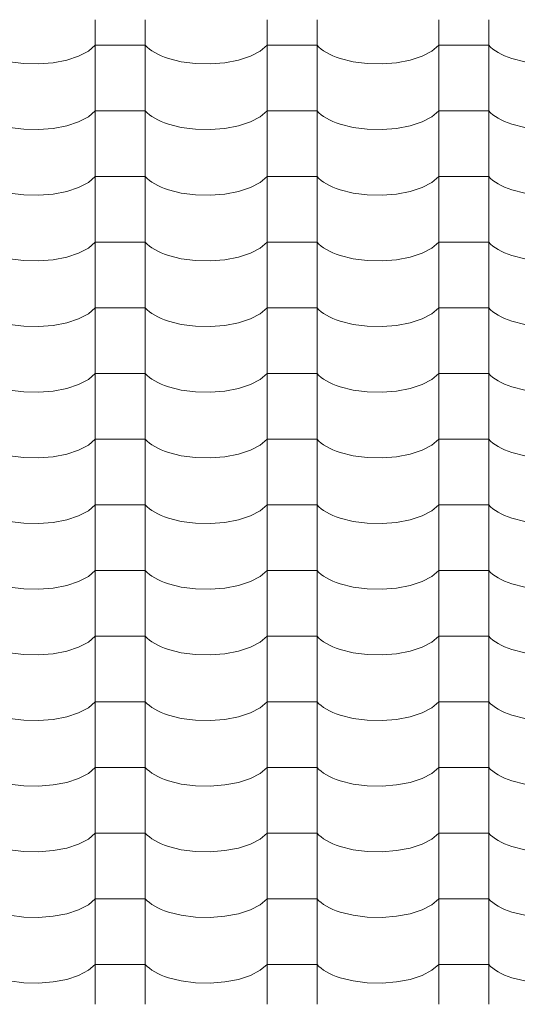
# Model space of a CAD drawing. Header units: millimetres. Extents: x -36478 to 31050, y -14815 to 11827.
# Tile 313 of 656: x -14329 to -13850, y 8977 to 9923. Entities that reach past the tile are written whole.
import ezdxf

# ---------------------------------------------------------------- set-up
doc = ezdxf.new("R2010")
doc.units = ezdxf.units.MM
doc.header["$MEASUREMENT"] = 0
doc.layers.add('Nové_Výplně - Povrchové', color=7, linetype='Continuous')

# ---------------------------------------------------------------- blocks, each defined once
blk = doc.blocks.new('*X13')
at = {"layer": 'Nové_Výplně - Povrchové', "color": 21, "linetype": 'Continuous', "lineweight": 20, "true_color": 0xffaaaa}
for p, q in [((-14256.72, 9923.34), (-14256.72, 9860.46)), ((-14208.69, 9923.34), (-14208.69, 9860.46)), ((-14091.72, 9923.34), (-14091.72, 9860.46)), ((-14043.69, 9923.34), (-14043.69, 9860.46)), ((-13926.72, 9923.34), (-13926.72, 9860.46)), ((-13878.69, 9923.34), (-13878.69, 9860.46)), ((-14263.39, 9893.12), (-14256.72, 9898.8)), ((-14232.71, 9898.8), (-14256.72, 9898.8)), ((-14208.69, 9898.8), (-14232.71, 9898.8)), ((-14208.69, 9898.8), (-14206.86, 9896.91)), ((-14098.39, 9893.12), (-14091.72, 9898.8)), ((-14067.71, 9898.8), (-14091.72, 9898.8)), ((-14043.69, 9898.8), (-14067.71, 9898.8)), ((-14043.69, 9898.8), (-14041.86, 9896.91)), ((-13933.39, 9893.12), (-13926.72, 9898.8)), ((-13902.71, 9898.8), (-13926.72, 9898.8)), ((-13878.69, 9898.8), (-13902.71, 9898.8)), ((-13878.69, 9898.8), (-13876.86, 9896.91)), ((-14272.7, 9888.25), (-14263.39, 9893.12)), ((-14206.86, 9896.91), (-14204.74, 9895.08)), ((-14204.74, 9895.08), (-14202.34, 9893.33)), ((-14202.34, 9893.33), (-14199.65, 9891.65)), ((-14199.65, 9891.65), (-14196.71, 9890.07)), ((-14196.71, 9890.07), (-14193.53, 9888.6)), ((-14107.7, 9888.25), (-14098.39, 9893.12)), ((-14041.86, 9896.91), (-14039.74, 9895.08)), ((-14039.74, 9895.08), (-14037.34, 9893.33)), ((-14037.34, 9893.33), (-14034.65, 9891.65)), ((-14034.65, 9891.65), (-14031.71, 9890.07)), ((-14031.71, 9890.07), (-14028.53, 9888.6)), ((-13942.7, 9888.25), (-13933.39, 9893.12)), ((-13876.86, 9896.91), (-13874.74, 9895.08)), ((-13874.74, 9895.08), (-13872.34, 9893.33)), ((-13872.34, 9893.33), (-13869.65, 9891.65)), ((-13869.65, 9891.65), (-13866.71, 9890.07)), ((-13866.71, 9890.07), (-13863.53, 9888.6)), ((-14339.05, 9882.87), (-14325.39, 9881.12)), ((-14325.39, 9881.12), (-14311.21, 9880.8)), ((-14311.21, 9880.8), (-14297.24, 9881.93)), ((-14297.24, 9881.93), (-14284.18, 9884.46)), ((-14284.18, 9884.46), (-14272.7, 9888.25)), ((-14193.53, 9888.6), (-14190.12, 9887.23)), ((-14190.12, 9887.23), (-14186.5, 9885.97)), ((-14186.5, 9885.97), (-14174.05, 9882.87)), ((-14174.05, 9882.87), (-14160.39, 9881.12)), ((-14160.39, 9881.12), (-14146.21, 9880.8)), ((-14146.21, 9880.8), (-14132.24, 9881.93)), ((-14132.24, 9881.93), (-14119.18, 9884.46)), ((-14119.18, 9884.46), (-14107.7, 9888.25)), ((-14028.53, 9888.6), (-14025.12, 9887.23)), ((-14025.12, 9887.23), (-14021.5, 9885.97)), ((-14021.5, 9885.97), (-14009.05, 9882.87)), ((-14009.05, 9882.87), (-13995.39, 9881.12)), ((-13995.39, 9881.12), (-13981.21, 9880.8)), ((-13981.21, 9880.8), (-13967.24, 9881.93)), ((-13967.24, 9881.93), (-13954.18, 9884.46)), ((-13954.18, 9884.46), (-13942.7, 9888.25)), ((-13863.53, 9888.6), (-13860.12, 9887.23)), ((-13860.12, 9887.23), (-13856.5, 9885.97)), ((-13856.5, 9885.97), (-13844.05, 9882.87)), ((-14256.72, 9860.23), (-14256.72, 9797.35)), ((-14208.69, 9860.23), (-14208.69, 9797.35)), ((-14091.72, 9860.23), (-14091.72, 9797.35)), ((-14043.69, 9860.23), (-14043.69, 9797.35)), ((-13926.72, 9860.23), (-13926.72, 9797.35)), ((-13878.69, 9860.23), (-13878.69, 9797.35)), ((-14263.39, 9830.01), (-14256.72, 9835.7)), ((-14232.71, 9835.7), (-14256.72, 9835.7)), ((-14208.69, 9835.7), (-14232.71, 9835.7)), ((-14208.69, 9835.7), (-14206.86, 9833.81)), ((-14206.86, 9833.81), (-14204.74, 9831.98)), ((-14098.39, 9830.01), (-14091.72, 9835.7)), ((-14067.71, 9835.7), (-14091.72, 9835.7)), ((-14043.69, 9835.7), (-14067.71, 9835.7)), ((-14043.69, 9835.7), (-14041.86, 9833.81)), ((-14041.86, 9833.81), (-14039.74, 9831.98)), ((-13933.39, 9830.01), (-13926.72, 9835.7)), ((-13902.71, 9835.7), (-13926.72, 9835.7)), ((-13878.69, 9835.7), (-13902.71, 9835.7)), ((-13878.69, 9835.7), (-13876.86, 9833.81)), ((-13876.86, 9833.81), (-13874.74, 9831.98)), ((-14284.18, 9821.35), (-14272.7, 9825.14)), ((-14272.7, 9825.14), (-14263.39, 9830.01)), ((-14204.74, 9831.98), (-14202.34, 9830.22)), ((-14202.34, 9830.22), (-14199.65, 9828.55)), ((-14199.65, 9828.55), (-14196.71, 9826.97)), ((-14196.71, 9826.97), (-14193.53, 9825.49)), ((-14193.53, 9825.49), (-14190.12, 9824.12)), ((-14190.12, 9824.12), (-14186.5, 9822.87)), ((-14119.18, 9821.35), (-14107.7, 9825.14)), ((-14107.7, 9825.14), (-14098.39, 9830.01)), ((-14039.74, 9831.98), (-14037.34, 9830.22)), ((-14037.34, 9830.22), (-14034.65, 9828.55)), ((-14034.65, 9828.55), (-14031.71, 9826.97)), ((-14031.71, 9826.97), (-14028.53, 9825.49)), ((-14028.53, 9825.49), (-14025.12, 9824.12)), ((-14025.12, 9824.12), (-14021.5, 9822.87)), ((-13954.18, 9821.35), (-13942.7, 9825.14)), ((-13942.7, 9825.14), (-13933.39, 9830.01)), ((-13874.74, 9831.98), (-13872.34, 9830.22)), ((-13872.34, 9830.22), (-13869.65, 9828.55)), ((-13869.65, 9828.55), (-13866.71, 9826.97)), ((-13866.71, 9826.97), (-13863.53, 9825.49)), ((-13863.53, 9825.49), (-13860.12, 9824.12)), ((-13860.12, 9824.12), (-13856.5, 9822.87)), ((-14339.05, 9819.77), (-14325.39, 9818.01)), ((-14325.39, 9818.01), (-14311.21, 9817.69)), ((-14311.21, 9817.69), (-14297.24, 9818.82)), ((-14297.24, 9818.82), (-14284.18, 9821.35)), ((-14186.5, 9822.87), (-14174.05, 9819.77)), ((-14174.05, 9819.77), (-14160.39, 9818.01)), ((-14160.39, 9818.01), (-14146.21, 9817.69)), ((-14146.21, 9817.69), (-14132.24, 9818.82)), ((-14132.24, 9818.82), (-14119.18, 9821.35)), ((-14021.5, 9822.87), (-14009.05, 9819.77)), ((-14009.05, 9819.77), (-13995.39, 9818.01)), ((-13995.39, 9818.01), (-13981.21, 9817.69)), ((-13981.21, 9817.69), (-13967.24, 9818.82)), ((-13967.24, 9818.82), (-13954.18, 9821.35)), ((-13856.5, 9822.87), (-13844.05, 9819.77)), ((-14256.72, 9797.13), (-14256.72, 9734.25)), ((-14208.69, 9797.13), (-14208.69, 9734.25)), ((-14091.72, 9797.13), (-14091.72, 9734.25)), ((-14043.69, 9797.13), (-14043.69, 9734.25)), ((-13926.72, 9797.13), (-13926.72, 9734.25)), ((-13878.69, 9797.13), (-13878.69, 9734.25)), ((-14272.7, 9762.04), (-14263.39, 9766.91)), ((-14263.39, 9766.91), (-14256.72, 9772.6)), ((-14232.71, 9772.6), (-14256.72, 9772.6)), ((-14208.69, 9772.6), (-14232.71, 9772.6)), ((-14208.69, 9772.6), (-14206.86, 9770.7)), ((-14206.86, 9770.7), (-14204.74, 9768.87)), ((-14204.74, 9768.87), (-14202.34, 9767.12)), ((-14202.34, 9767.12), (-14199.65, 9765.44)), ((-14107.7, 9762.04), (-14098.39, 9766.91)), ((-14098.39, 9766.91), (-14091.72, 9772.6)), ((-14067.71, 9772.6), (-14091.72, 9772.6)), ((-14043.69, 9772.6), (-14067.71, 9772.6)), ((-14043.69, 9772.6), (-14041.86, 9770.7)), ((-14041.86, 9770.7), (-14039.74, 9768.87)), ((-14039.74, 9768.87), (-14037.34, 9767.12)), ((-14037.34, 9767.12), (-14034.65, 9765.44)), ((-13942.7, 9762.04), (-13933.39, 9766.91)), ((-13933.39, 9766.91), (-13926.72, 9772.6)), ((-13902.71, 9772.6), (-13926.72, 9772.6)), ((-13878.69, 9772.6), (-13902.71, 9772.6)), ((-13878.69, 9772.6), (-13876.86, 9770.7)), ((-13876.86, 9770.7), (-13874.74, 9768.87)), ((-13874.74, 9768.87), (-13872.34, 9767.12)), ((-13872.34, 9767.12), (-13869.65, 9765.44)), ((-14297.24, 9755.72), (-14284.18, 9758.25)), ((-14284.18, 9758.25), (-14272.7, 9762.04)), ((-14199.65, 9765.44), (-14196.71, 9763.87)), ((-14196.71, 9763.87), (-14193.53, 9762.39)), ((-14193.53, 9762.39), (-14190.12, 9761.02)), ((-14190.12, 9761.02), (-14186.5, 9759.76)), ((-14186.5, 9759.76), (-14174.05, 9756.66)), ((-14132.24, 9755.72), (-14119.18, 9758.25)), ((-14119.18, 9758.25), (-14107.7, 9762.04)), ((-14034.65, 9765.44), (-14031.71, 9763.87)), ((-14031.71, 9763.87), (-14028.53, 9762.39)), ((-14028.53, 9762.39), (-14025.12, 9761.02)), ((-14025.12, 9761.02), (-14021.5, 9759.76)), ((-14021.5, 9759.76), (-14009.05, 9756.66)), ((-13967.24, 9755.72), (-13954.18, 9758.25)), ((-13954.18, 9758.25), (-13942.7, 9762.04)), ((-13869.65, 9765.44), (-13866.71, 9763.87)), ((-13866.71, 9763.87), (-13863.53, 9762.39)), ((-13863.53, 9762.39), (-13860.12, 9761.02)), ((-13860.12, 9761.02), (-13856.5, 9759.76)), ((-13856.5, 9759.76), (-13844.05, 9756.66)), ((-14339.05, 9756.66), (-14325.39, 9754.91)), ((-14325.39, 9754.91), (-14311.21, 9754.59)), ((-14311.21, 9754.59), (-14297.24, 9755.72)), ((-14174.05, 9756.66), (-14160.39, 9754.91)), ((-14160.39, 9754.91), (-14146.21, 9754.59)), ((-14146.21, 9754.59), (-14132.24, 9755.72)), ((-14009.05, 9756.66), (-13995.39, 9754.91)), ((-13995.39, 9754.91), (-13981.21, 9754.59)), ((-13981.21, 9754.59), (-13967.24, 9755.72)), ((-14256.72, 9734.02), (-14256.72, 9671.14)), ((-14208.69, 9734.02), (-14208.69, 9671.14)), ((-14091.72, 9734.02), (-14091.72, 9671.14)), ((-14043.69, 9734.02), (-14043.69, 9671.14)), ((-13926.72, 9734.02), (-13926.72, 9671.14)), ((-13878.69, 9734.02), (-13878.69, 9671.14)), ((-14263.39, 9703.8), (-14256.72, 9709.49)), ((-14232.71, 9709.49), (-14256.72, 9709.49)), ((-14208.69, 9709.49), (-14232.71, 9709.49)), ((-14208.69, 9709.49), (-14206.86, 9707.6)), ((-14098.39, 9703.8), (-14091.72, 9709.49)), ((-14067.71, 9709.49), (-14091.72, 9709.49)), ((-14043.69, 9709.49), (-14067.71, 9709.49)), ((-14043.69, 9709.49), (-14041.86, 9707.6)), ((-13933.39, 9703.8), (-13926.72, 9709.49)), ((-13902.71, 9709.49), (-13926.72, 9709.49)), ((-13878.69, 9709.49), (-13902.71, 9709.49)), ((-13878.69, 9709.49), (-13876.86, 9707.6)), ((-14272.7, 9698.94), (-14263.39, 9703.8)), ((-14206.86, 9707.6), (-14204.74, 9705.77)), ((-14204.74, 9705.77), (-14202.34, 9704.01)), ((-14202.34, 9704.01), (-14199.65, 9702.34)), ((-14199.65, 9702.34), (-14196.71, 9700.76)), ((-14196.71, 9700.76), (-14193.53, 9699.28)), ((-14107.7, 9698.94), (-14098.39, 9703.8)), ((-14041.86, 9707.6), (-14039.74, 9705.77)), ((-14039.74, 9705.77), (-14037.34, 9704.01)), ((-14037.34, 9704.01), (-14034.65, 9702.34)), ((-14034.65, 9702.34), (-14031.71, 9700.76)), ((-14031.71, 9700.76), (-14028.53, 9699.28)), ((-13942.7, 9698.94), (-13933.39, 9703.8)), ((-13876.86, 9707.6), (-13874.74, 9705.77)), ((-13874.74, 9705.77), (-13872.34, 9704.01)), ((-13872.34, 9704.01), (-13869.65, 9702.34)), ((-13869.65, 9702.34), (-13866.71, 9700.76)), ((-13866.71, 9700.76), (-13863.53, 9699.28)), ((-14339.05, 9693.56), (-14325.39, 9691.8)), ((-14325.39, 9691.8), (-14311.21, 9691.48)), ((-14311.21, 9691.48), (-14297.24, 9692.61)), ((-14297.24, 9692.61), (-14284.18, 9695.14)), ((-14284.18, 9695.14), (-14272.7, 9698.94)), ((-14193.53, 9699.28), (-14190.12, 9697.91)), ((-14190.12, 9697.91), (-14186.5, 9696.66)), ((-14186.5, 9696.66), (-14174.05, 9693.56)), ((-14174.05, 9693.56), (-14160.39, 9691.8)), ((-14160.39, 9691.8), (-14146.21, 9691.48)), ((-14146.21, 9691.48), (-14132.24, 9692.61)), ((-14132.24, 9692.61), (-14119.18, 9695.14)), ((-14119.18, 9695.14), (-14107.7, 9698.94)), ((-14028.53, 9699.28), (-14025.12, 9697.91)), ((-14025.12, 9697.91), (-14021.5, 9696.66)), ((-14021.5, 9696.66), (-14009.05, 9693.56)), ((-14009.05, 9693.56), (-13995.39, 9691.8)), ((-13995.39, 9691.8), (-13981.21, 9691.48)), ((-13981.21, 9691.48), (-13967.24, 9692.61)), ((-13967.24, 9692.61), (-13954.18, 9695.14)), ((-13954.18, 9695.14), (-13942.7, 9698.94)), ((-13863.53, 9699.28), (-13860.12, 9697.91)), ((-13860.12, 9697.91), (-13856.5, 9696.66)), ((-13856.5, 9696.66), (-13844.05, 9693.56)), ((-14256.72, 9670.92), (-14256.72, 9608.04)), ((-14208.69, 9670.92), (-14208.69, 9608.04)), ((-14091.72, 9670.92), (-14091.72, 9608.04)), ((-14043.69, 9670.92), (-14043.69, 9608.04)), ((-13926.72, 9670.92), (-13926.72, 9608.04)), ((-13878.69, 9670.92), (-13878.69, 9608.04)), ((-14263.39, 9640.7), (-14256.72, 9646.39)), ((-14232.71, 9646.39), (-14256.72, 9646.39)), ((-14208.69, 9646.39), (-14232.71, 9646.39)), ((-14208.69, 9646.39), (-14206.86, 9644.49)), ((-14206.86, 9644.49), (-14204.74, 9642.66)), ((-14098.39, 9640.7), (-14091.72, 9646.39)), ((-14067.71, 9646.39), (-14091.72, 9646.39)), ((-14043.69, 9646.39), (-14067.71, 9646.39)), ((-14043.69, 9646.39), (-14041.86, 9644.49)), ((-14041.86, 9644.49), (-14039.74, 9642.66)), ((-13933.39, 9640.7), (-13926.72, 9646.39)), ((-13902.71, 9646.39), (-13926.72, 9646.39)), ((-13878.69, 9646.39), (-13902.71, 9646.39)), ((-13878.69, 9646.39), (-13876.86, 9644.49)), ((-13876.86, 9644.49), (-13874.74, 9642.66)), ((-14284.18, 9632.04), (-14272.7, 9635.83)), ((-14272.7, 9635.83), (-14263.39, 9640.7)), ((-14204.74, 9642.66), (-14202.34, 9640.91)), ((-14202.34, 9640.91), (-14199.65, 9639.24)), ((-14199.65, 9639.24), (-14196.71, 9637.66)), ((-14196.71, 9637.66), (-14193.53, 9636.18)), ((-14193.53, 9636.18), (-14190.12, 9634.81)), ((-14190.12, 9634.81), (-14186.5, 9633.55)), ((-14119.18, 9632.04), (-14107.7, 9635.83)), ((-14107.7, 9635.83), (-14098.39, 9640.7)), ((-14039.74, 9642.66), (-14037.34, 9640.91)), ((-14037.34, 9640.91), (-14034.65, 9639.24)), ((-14034.65, 9639.24), (-14031.71, 9637.66)), ((-14031.71, 9637.66), (-14028.53, 9636.18)), ((-14028.53, 9636.18), (-14025.12, 9634.81)), ((-14025.12, 9634.81), (-14021.5, 9633.55)), ((-13954.18, 9632.04), (-13942.7, 9635.83)), ((-13942.7, 9635.83), (-13933.39, 9640.7)), ((-13874.74, 9642.66), (-13872.34, 9640.91)), ((-13872.34, 9640.91), (-13869.65, 9639.24)), ((-13869.65, 9639.24), (-13866.71, 9637.66)), ((-13866.71, 9637.66), (-13863.53, 9636.18)), ((-13863.53, 9636.18), (-13860.12, 9634.81)), ((-13860.12, 9634.81), (-13856.5, 9633.55)), ((-14339.05, 9630.45), (-14325.39, 9628.7)), ((-14325.39, 9628.7), (-14311.21, 9628.38)), ((-14311.21, 9628.38), (-14297.24, 9629.51)), ((-14297.24, 9629.51), (-14284.18, 9632.04)), ((-14186.5, 9633.55), (-14174.05, 9630.45)), ((-14174.05, 9630.45), (-14160.39, 9628.7)), ((-14160.39, 9628.7), (-14146.21, 9628.38)), ((-14146.21, 9628.38), (-14132.24, 9629.51)), ((-14132.24, 9629.51), (-14119.18, 9632.04)), ((-14021.5, 9633.55), (-14009.05, 9630.45)), ((-14009.05, 9630.45), (-13995.39, 9628.7)), ((-13995.39, 9628.7), (-13981.21, 9628.38)), ((-13981.21, 9628.38), (-13967.24, 9629.51)), ((-13967.24, 9629.51), (-13954.18, 9632.04)), ((-13856.5, 9633.55), (-13844.05, 9630.45)), ((-14256.72, 9607.81), (-14256.72, 9544.94)), ((-14208.69, 9607.81), (-14208.69, 9544.94)), ((-14091.72, 9607.81), (-14091.72, 9544.94)), ((-14043.69, 9607.81), (-14043.69, 9544.94)), ((-13926.72, 9607.81), (-13926.72, 9544.94)), ((-13878.69, 9607.81), (-13878.69, 9544.94)), ((-14272.7, 9572.73), (-14263.39, 9577.59)), ((-14263.39, 9577.59), (-14256.72, 9583.28)), ((-14232.71, 9583.28), (-14256.72, 9583.28)), ((-14208.69, 9583.28), (-14232.71, 9583.28)), ((-14208.69, 9583.28), (-14206.86, 9581.39)), ((-14206.86, 9581.39), (-14204.74, 9579.56)), ((-14204.74, 9579.56), (-14202.34, 9577.8)), ((-14202.34, 9577.8), (-14199.65, 9576.13)), ((-14107.7, 9572.73), (-14098.39, 9577.59)), ((-14098.39, 9577.59), (-14091.72, 9583.28)), ((-14067.71, 9583.28), (-14091.72, 9583.28)), ((-14043.69, 9583.28), (-14067.71, 9583.28)), ((-14043.69, 9583.28), (-14041.86, 9581.39)), ((-14041.86, 9581.39), (-14039.74, 9579.56)), ((-14039.74, 9579.56), (-14037.34, 9577.8)), ((-14037.34, 9577.8), (-14034.65, 9576.13)), ((-13942.7, 9572.73), (-13933.39, 9577.59)), ((-13933.39, 9577.59), (-13926.72, 9583.28)), ((-13902.71, 9583.28), (-13926.72, 9583.28)), ((-13878.69, 9583.28), (-13902.71, 9583.28)), ((-13878.69, 9583.28), (-13876.86, 9581.39)), ((-13876.86, 9581.39), (-13874.74, 9579.56)), ((-13874.74, 9579.56), (-13872.34, 9577.8)), ((-13872.34, 9577.8), (-13869.65, 9576.13)), ((-14297.24, 9566.41), (-14284.18, 9568.93)), ((-14284.18, 9568.93), (-14272.7, 9572.73)), ((-14199.65, 9576.13), (-14196.71, 9574.55)), ((-14196.71, 9574.55), (-14193.53, 9573.07)), ((-14193.53, 9573.07), (-14190.12, 9571.7)), ((-14190.12, 9571.7), (-14186.5, 9570.45)), ((-14186.5, 9570.45), (-14174.05, 9567.35)), ((-14132.24, 9566.41), (-14119.18, 9568.93)), ((-14119.18, 9568.93), (-14107.7, 9572.73)), ((-14034.65, 9576.13), (-14031.71, 9574.55)), ((-14031.71, 9574.55), (-14028.53, 9573.07)), ((-14028.53, 9573.07), (-14025.12, 9571.7)), ((-14025.12, 9571.7), (-14021.5, 9570.45)), ((-14021.5, 9570.45), (-14009.05, 9567.35)), ((-13967.24, 9566.41), (-13954.18, 9568.93)), ((-13954.18, 9568.93), (-13942.7, 9572.73)), ((-13869.65, 9576.13), (-13866.71, 9574.55)), ((-13866.71, 9574.55), (-13863.53, 9573.07)), ((-13863.53, 9573.07), (-13860.12, 9571.7)), ((-13860.12, 9571.7), (-13856.5, 9570.45)), ((-13856.5, 9570.45), (-13844.05, 9567.35)), ((-14339.05, 9567.35), (-14325.39, 9565.59)), ((-14325.39, 9565.59), (-14311.21, 9565.27)), ((-14311.21, 9565.27), (-14297.24, 9566.41)), ((-14174.05, 9567.35), (-14160.39, 9565.59)), ((-14160.39, 9565.59), (-14146.21, 9565.27)), ((-14146.21, 9565.27), (-14132.24, 9566.41)), ((-14009.05, 9567.35), (-13995.39, 9565.59)), ((-13995.39, 9565.59), (-13981.21, 9565.27)), ((-13981.21, 9565.27), (-13967.24, 9566.41)), ((-14256.72, 9544.71), (-14256.72, 9481.83)), ((-14208.69, 9544.71), (-14208.69, 9481.83)), ((-14091.72, 9544.71), (-14091.72, 9481.83)), ((-14043.69, 9544.71), (-14043.69, 9481.83)), ((-13926.72, 9544.71), (-13926.72, 9481.83)), ((-13878.69, 9544.71), (-13878.69, 9481.83)), ((-14272.7, 9509.62), (-14263.39, 9514.49)), ((-14263.39, 9514.49), (-14256.72, 9520.18)), ((-14232.71, 9520.18), (-14256.72, 9520.18)), ((-14208.69, 9520.18), (-14232.71, 9520.18)), ((-14208.69, 9520.18), (-14206.86, 9518.28)), ((-14206.86, 9518.28), (-14204.74, 9516.45)), ((-14204.74, 9516.45), (-14202.34, 9514.7)), ((-14202.34, 9514.7), (-14199.65, 9513.03)), ((-14199.65, 9513.03), (-14196.71, 9511.45)), ((-14196.71, 9511.45), (-14193.53, 9509.97)), ((-14107.7, 9509.62), (-14098.39, 9514.49)), ((-14098.39, 9514.49), (-14091.72, 9520.18)), ((-14067.71, 9520.18), (-14091.72, 9520.18)), ((-14043.69, 9520.18), (-14067.71, 9520.18)), ((-14043.69, 9520.18), (-14041.86, 9518.28)), ((-14041.86, 9518.28), (-14039.74, 9516.45)), ((-14039.74, 9516.45), (-14037.34, 9514.7)), ((-14037.34, 9514.7), (-14034.65, 9513.03)), ((-14034.65, 9513.03), (-14031.71, 9511.45)), ((-14031.71, 9511.45), (-14028.53, 9509.97)), ((-13942.7, 9509.62), (-13933.39, 9514.49)), ((-13933.39, 9514.49), (-13926.72, 9520.18)), ((-13902.71, 9520.18), (-13926.72, 9520.18)), ((-13878.69, 9520.18), (-13902.71, 9520.18)), ((-13878.69, 9520.18), (-13876.86, 9518.28)), ((-13876.86, 9518.28), (-13874.74, 9516.45)), ((-13874.74, 9516.45), (-13872.34, 9514.7)), ((-13872.34, 9514.7), (-13869.65, 9513.03)), ((-13869.65, 9513.03), (-13866.71, 9511.45)), ((-13866.71, 9511.45), (-13863.53, 9509.97)), ((-14339.05, 9504.24), (-14325.39, 9502.49)), ((-14325.39, 9502.49), (-14311.21, 9502.17)), ((-14311.21, 9502.17), (-14297.24, 9503.3)), ((-14297.24, 9503.3), (-14284.18, 9505.83)), ((-14284.18, 9505.83), (-14272.7, 9509.62)), ((-14193.53, 9509.97), (-14190.12, 9508.6)), ((-14190.12, 9508.6), (-14186.5, 9507.35)), ((-14186.5, 9507.35), (-14174.05, 9504.24)), ((-14174.05, 9504.24), (-14160.39, 9502.49)), ((-14160.39, 9502.49), (-14146.21, 9502.17)), ((-14146.21, 9502.17), (-14132.24, 9503.3)), ((-14132.24, 9503.3), (-14119.18, 9505.83)), ((-14119.18, 9505.83), (-14107.7, 9509.62)), ((-14028.53, 9509.97), (-14025.12, 9508.6)), ((-14025.12, 9508.6), (-14021.5, 9507.35)), ((-14021.5, 9507.35), (-14009.05, 9504.24)), ((-14009.05, 9504.24), (-13995.39, 9502.49)), ((-13995.39, 9502.49), (-13981.21, 9502.17)), ((-13981.21, 9502.17), (-13967.24, 9503.3)), ((-13967.24, 9503.3), (-13954.18, 9505.83)), ((-13954.18, 9505.83), (-13942.7, 9509.62)), ((-13863.53, 9509.97), (-13860.12, 9508.6)), ((-13860.12, 9508.6), (-13856.5, 9507.35)), ((-13856.5, 9507.35), (-13844.05, 9504.24)), ((-14256.72, 9481.6), (-14256.72, 9418.73)), ((-14208.69, 9481.6), (-14208.69, 9418.73)), ((-14091.72, 9481.6), (-14091.72, 9418.73)), ((-14043.69, 9481.6), (-14043.69, 9418.73)), ((-13926.72, 9481.6), (-13926.72, 9418.73)), ((-13878.69, 9481.6), (-13878.69, 9418.73)), ((-14263.39, 9451.38), (-14256.72, 9457.07)), ((-14232.71, 9457.07), (-14256.72, 9457.07)), ((-14208.69, 9457.07), (-14232.71, 9457.07)), ((-14208.69, 9457.07), (-14206.86, 9455.18)), ((-14206.86, 9455.18), (-14204.74, 9453.35)), ((-14098.39, 9451.38), (-14091.72, 9457.07)), ((-14067.71, 9457.07), (-14091.72, 9457.07)), ((-14043.69, 9457.07), (-14067.71, 9457.07)), ((-14043.69, 9457.07), (-14041.86, 9455.18)), ((-14041.86, 9455.18), (-14039.74, 9453.35)), ((-13933.39, 9451.38), (-13926.72, 9457.07)), ((-13902.71, 9457.07), (-13926.72, 9457.07)), ((-13878.69, 9457.07), (-13902.71, 9457.07)), ((-13878.69, 9457.07), (-13876.86, 9455.18)), ((-13876.86, 9455.18), (-13874.74, 9453.35)), ((-14284.18, 9442.72), (-14272.7, 9446.52)), ((-14272.7, 9446.52), (-14263.39, 9451.38)), ((-14204.74, 9453.35), (-14202.34, 9451.59)), ((-14202.34, 9451.59), (-14199.65, 9449.92)), ((-14199.65, 9449.92), (-14196.71, 9448.34)), ((-14196.71, 9448.34), (-14193.53, 9446.86)), ((-14193.53, 9446.86), (-14190.12, 9445.49)), ((-14190.12, 9445.49), (-14186.5, 9444.24)), ((-14119.18, 9442.72), (-14107.7, 9446.52)), ((-14107.7, 9446.52), (-14098.39, 9451.38)), ((-14039.74, 9453.35), (-14037.34, 9451.59)), ((-14037.34, 9451.59), (-14034.65, 9449.92)), ((-14034.65, 9449.92), (-14031.71, 9448.34)), ((-14031.71, 9448.34), (-14028.53, 9446.86)), ((-14028.53, 9446.86), (-14025.12, 9445.49)), ((-14025.12, 9445.49), (-14021.5, 9444.24)), ((-13954.18, 9442.72), (-13942.7, 9446.52)), ((-13942.7, 9446.52), (-13933.39, 9451.38)), ((-13874.74, 9453.35), (-13872.34, 9451.59)), ((-13872.34, 9451.59), (-13869.65, 9449.92)), ((-13869.65, 9449.92), (-13866.71, 9448.34)), ((-13866.71, 9448.34), (-13863.53, 9446.86)), ((-13863.53, 9446.86), (-13860.12, 9445.49)), ((-13860.12, 9445.49), (-13856.5, 9444.24)), ((-14339.05, 9441.14), (-14325.39, 9439.38)), ((-14325.39, 9439.38), (-14311.21, 9439.06)), ((-14311.21, 9439.06), (-14297.24, 9440.2)), ((-14297.24, 9440.2), (-14284.18, 9442.72)), ((-14186.5, 9444.24), (-14174.05, 9441.14)), ((-14174.05, 9441.14), (-14160.39, 9439.38)), ((-14160.39, 9439.38), (-14146.21, 9439.06)), ((-14146.21, 9439.06), (-14132.24, 9440.2)), ((-14132.24, 9440.2), (-14119.18, 9442.72)), ((-14021.5, 9444.24), (-14009.05, 9441.14)), ((-14009.05, 9441.14), (-13995.39, 9439.38)), ((-13995.39, 9439.38), (-13981.21, 9439.06)), ((-13981.21, 9439.06), (-13967.24, 9440.2)), ((-13967.24, 9440.2), (-13954.18, 9442.72)), ((-13856.5, 9444.24), (-13844.05, 9441.14)), ((-14256.72, 9418.5), (-14256.72, 9355.62)), ((-14208.69, 9418.5), (-14208.69, 9355.62)), ((-14091.72, 9418.5), (-14091.72, 9355.62)), ((-14043.69, 9418.5), (-14043.69, 9355.62)), ((-13926.72, 9418.5), (-13926.72, 9355.62)), ((-13878.69, 9418.5), (-13878.69, 9355.62)), ((-14272.7, 9383.41), (-14263.39, 9388.28)), ((-14263.39, 9388.28), (-14256.72, 9393.97)), ((-14232.71, 9393.97), (-14256.72, 9393.97)), ((-14208.69, 9393.97), (-14232.71, 9393.97)), ((-14208.69, 9393.97), (-14206.86, 9392.07)), ((-14206.86, 9392.07), (-14204.74, 9390.24)), ((-14204.74, 9390.24), (-14202.34, 9388.49)), ((-14202.34, 9388.49), (-14199.65, 9386.82)), ((-14107.7, 9383.41), (-14098.39, 9388.28)), ((-14098.39, 9388.28), (-14091.72, 9393.97)), ((-14067.71, 9393.97), (-14091.72, 9393.97)), ((-14043.69, 9393.97), (-14067.71, 9393.97)), ((-14043.69, 9393.97), (-14041.86, 9392.07)), ((-14041.86, 9392.07), (-14039.74, 9390.24)), ((-14039.74, 9390.24), (-14037.34, 9388.49)), ((-14037.34, 9388.49), (-14034.65, 9386.82)), ((-13942.7, 9383.41), (-13933.39, 9388.28)), ((-13933.39, 9388.28), (-13926.72, 9393.97)), ((-13902.71, 9393.97), (-13926.72, 9393.97)), ((-13878.69, 9393.97), (-13902.71, 9393.97)), ((-13878.69, 9393.97), (-13876.86, 9392.07)), ((-13876.86, 9392.07), (-13874.74, 9390.24)), ((-13874.74, 9390.24), (-13872.34, 9388.49)), ((-13872.34, 9388.49), (-13869.65, 9386.82)), ((-14297.24, 9377.09), (-14284.18, 9379.62)), ((-14284.18, 9379.62), (-14272.7, 9383.41)), ((-14199.65, 9386.82), (-14196.71, 9385.24)), ((-14196.71, 9385.24), (-14193.53, 9383.76)), ((-14193.53, 9383.76), (-14190.12, 9382.39)), ((-14190.12, 9382.39), (-14186.5, 9381.14)), ((-14186.5, 9381.14), (-14174.05, 9378.03)), ((-14132.24, 9377.09), (-14119.18, 9379.62)), ((-14119.18, 9379.62), (-14107.7, 9383.41)), ((-14034.65, 9386.82), (-14031.71, 9385.24)), ((-14031.71, 9385.24), (-14028.53, 9383.76)), ((-14028.53, 9383.76), (-14025.12, 9382.39)), ((-14025.12, 9382.39), (-14021.5, 9381.14)), ((-14021.5, 9381.14), (-14009.05, 9378.03)), ((-13967.24, 9377.09), (-13954.18, 9379.62)), ((-13954.18, 9379.62), (-13942.7, 9383.41)), ((-13869.65, 9386.82), (-13866.71, 9385.24)), ((-13866.71, 9385.24), (-13863.53, 9383.76)), ((-13863.53, 9383.76), (-13860.12, 9382.39)), ((-13860.12, 9382.39), (-13856.5, 9381.14)), ((-13856.5, 9381.14), (-13844.05, 9378.03)), ((-14339.05, 9378.03), (-14325.39, 9376.28)), ((-14325.39, 9376.28), (-14311.21, 9375.96)), ((-14311.21, 9375.96), (-14297.24, 9377.09)), ((-14174.05, 9378.03), (-14160.39, 9376.28)), ((-14160.39, 9376.28), (-14146.21, 9375.96)), ((-14146.21, 9375.96), (-14132.24, 9377.09)), ((-14009.05, 9378.03), (-13995.39, 9376.28)), ((-13995.39, 9376.28), (-13981.21, 9375.96)), ((-13981.21, 9375.96), (-13967.24, 9377.09)), ((-14256.72, 9355.39), (-14256.72, 9292.52)), ((-14208.69, 9355.39), (-14208.69, 9292.52)), ((-14091.72, 9355.39), (-14091.72, 9292.52)), ((-14043.69, 9355.39), (-14043.69, 9292.52)), ((-13926.72, 9355.39), (-13926.72, 9292.52)), ((-13878.69, 9355.39), (-13878.69, 9292.52)), ((-14272.7, 9320.31), (-14263.39, 9325.17)), ((-14263.39, 9325.17), (-14256.72, 9330.86)), ((-14232.71, 9330.86), (-14256.72, 9330.86)), ((-14208.69, 9330.86), (-14232.71, 9330.86)), ((-14208.69, 9330.86), (-14206.86, 9328.97)), ((-14206.86, 9328.97), (-14204.74, 9327.14)), ((-14204.74, 9327.14), (-14202.34, 9325.38)), ((-14202.34, 9325.38), (-14199.65, 9323.71)), ((-14199.65, 9323.71), (-14196.71, 9322.13)), ((-14196.71, 9322.13), (-14193.53, 9320.65)), ((-14107.7, 9320.31), (-14098.39, 9325.17)), ((-14098.39, 9325.17), (-14091.72, 9330.86)), ((-14067.71, 9330.86), (-14091.72, 9330.86)), ((-14043.69, 9330.86), (-14067.71, 9330.86)), ((-14043.69, 9330.86), (-14041.86, 9328.97)), ((-14041.86, 9328.97), (-14039.74, 9327.14)), ((-14039.74, 9327.14), (-14037.34, 9325.38)), ((-14037.34, 9325.38), (-14034.65, 9323.71)), ((-14034.65, 9323.71), (-14031.71, 9322.13)), ((-14031.71, 9322.13), (-14028.53, 9320.65)), ((-13942.7, 9320.31), (-13933.39, 9325.17)), ((-13933.39, 9325.17), (-13926.72, 9330.86)), ((-13902.71, 9330.86), (-13926.72, 9330.86)), ((-13878.69, 9330.86), (-13902.71, 9330.86)), ((-13878.69, 9330.86), (-13876.86, 9328.97)), ((-13876.86, 9328.97), (-13874.74, 9327.14)), ((-13874.74, 9327.14), (-13872.34, 9325.38)), ((-13872.34, 9325.38), (-13869.65, 9323.71)), ((-13869.65, 9323.71), (-13866.71, 9322.13)), ((-13866.71, 9322.13), (-13863.53, 9320.65)), ((-14339.05, 9314.93), (-14325.39, 9313.17)), ((-14325.39, 9313.17), (-14311.21, 9312.85)), ((-14311.21, 9312.85), (-14297.24, 9313.99)), ((-14297.24, 9313.99), (-14284.18, 9316.51)), ((-14284.18, 9316.51), (-14272.7, 9320.31)), ((-14193.53, 9320.65), (-14190.12, 9319.28)), ((-14190.12, 9319.28), (-14186.5, 9318.03)), ((-14186.5, 9318.03), (-14174.05, 9314.93)), ((-14174.05, 9314.93), (-14160.39, 9313.17)), ((-14160.39, 9313.17), (-14146.21, 9312.85)), ((-14146.21, 9312.85), (-14132.24, 9313.99)), ((-14132.24, 9313.99), (-14119.18, 9316.51)), ((-14119.18, 9316.51), (-14107.7, 9320.31)), ((-14028.53, 9320.65), (-14025.12, 9319.28)), ((-14025.12, 9319.28), (-14021.5, 9318.03)), ((-14021.5, 9318.03), (-14009.05, 9314.93)), ((-14009.05, 9314.93), (-13995.39, 9313.17)), ((-13995.39, 9313.17), (-13981.21, 9312.85)), ((-13981.21, 9312.85), (-13967.24, 9313.99)), ((-13967.24, 9313.99), (-13954.18, 9316.51)), ((-13954.18, 9316.51), (-13942.7, 9320.31)), ((-13863.53, 9320.65), (-13860.12, 9319.28)), ((-13860.12, 9319.28), (-13856.5, 9318.03)), ((-13856.5, 9318.03), (-13844.05, 9314.93)), ((-14256.72, 9292.29), (-14256.72, 9229.41)), ((-14208.69, 9292.29), (-14208.69, 9229.41)), ((-14091.72, 9292.29), (-14091.72, 9229.41)), ((-14043.69, 9292.29), (-14043.69, 9229.41)), ((-13926.72, 9292.29), (-13926.72, 9229.41)), ((-13878.69, 9292.29), (-13878.69, 9229.41)), ((-14263.39, 9262.07), (-14256.72, 9267.76)), ((-14232.71, 9267.76), (-14256.72, 9267.76)), ((-14208.69, 9267.76), (-14232.71, 9267.76)), ((-14208.69, 9267.76), (-14206.86, 9265.86)), ((-14206.86, 9265.86), (-14204.74, 9264.03)), ((-14098.39, 9262.07), (-14091.72, 9267.76)), ((-14067.71, 9267.76), (-14091.72, 9267.76)), ((-14043.69, 9267.76), (-14067.71, 9267.76)), ((-14043.69, 9267.76), (-14041.86, 9265.86)), ((-14041.86, 9265.86), (-14039.74, 9264.03)), ((-13933.39, 9262.07), (-13926.72, 9267.76)), ((-13902.71, 9267.76), (-13926.72, 9267.76)), ((-13878.69, 9267.76), (-13902.71, 9267.76)), ((-13878.69, 9267.76), (-13876.86, 9265.86)), ((-13876.86, 9265.86), (-13874.74, 9264.03)), ((-14284.18, 9253.41), (-14272.7, 9257.2)), ((-14272.7, 9257.2), (-14263.39, 9262.07)), ((-14204.74, 9264.03), (-14202.34, 9262.28)), ((-14202.34, 9262.28), (-14199.65, 9260.61)), ((-14199.65, 9260.61), (-14196.71, 9259.03)), ((-14196.71, 9259.03), (-14193.53, 9257.55)), ((-14193.53, 9257.55), (-14190.12, 9256.18)), ((-14190.12, 9256.18), (-14186.5, 9254.93)), ((-14119.18, 9253.41), (-14107.7, 9257.2)), ((-14107.7, 9257.2), (-14098.39, 9262.07)), ((-14039.74, 9264.03), (-14037.34, 9262.28)), ((-14037.34, 9262.28), (-14034.65, 9260.61)), ((-14034.65, 9260.61), (-14031.71, 9259.03)), ((-14031.71, 9259.03), (-14028.53, 9257.55)), ((-14028.53, 9257.55), (-14025.12, 9256.18)), ((-14025.12, 9256.18), (-14021.5, 9254.93)), ((-13954.18, 9253.41), (-13942.7, 9257.2)), ((-13942.7, 9257.2), (-13933.39, 9262.07)), ((-13874.74, 9264.03), (-13872.34, 9262.28)), ((-13872.34, 9262.28), (-13869.65, 9260.61)), ((-13869.65, 9260.61), (-13866.71, 9259.03)), ((-13866.71, 9259.03), (-13863.53, 9257.55)), ((-13863.53, 9257.55), (-13860.12, 9256.18)), ((-13860.12, 9256.18), (-13856.5, 9254.93)), ((-14339.05, 9251.82), (-14325.39, 9250.07)), ((-14325.39, 9250.07), (-14311.21, 9249.75)), ((-14311.21, 9249.75), (-14297.24, 9250.88)), ((-14297.24, 9250.88), (-14284.18, 9253.41)), ((-14186.5, 9254.93), (-14174.05, 9251.82)), ((-14174.05, 9251.82), (-14160.39, 9250.07)), ((-14160.39, 9250.07), (-14146.21, 9249.75)), ((-14146.21, 9249.75), (-14132.24, 9250.88)), ((-14132.24, 9250.88), (-14119.18, 9253.41)), ((-14021.5, 9254.93), (-14009.05, 9251.82)), ((-14009.05, 9251.82), (-13995.39, 9250.07)), ((-13995.39, 9250.07), (-13981.21, 9249.75)), ((-13981.21, 9249.75), (-13967.24, 9250.88)), ((-13967.24, 9250.88), (-13954.18, 9253.41)), ((-13856.5, 9254.93), (-13844.05, 9251.82)), ((-14256.72, 9229.18), (-14256.72, 9166.31)), ((-14208.69, 9229.18), (-14208.69, 9166.31)), ((-14091.72, 9229.18), (-14091.72, 9166.31)), ((-14043.69, 9229.18), (-14043.69, 9166.31)), ((-13926.72, 9229.18), (-13926.72, 9166.31)), ((-13878.69, 9229.18), (-13878.69, 9166.31)), ((-14272.7, 9194.1), (-14263.39, 9198.96)), ((-14263.39, 9198.96), (-14256.72, 9204.65)), ((-14232.71, 9204.65), (-14256.72, 9204.65)), ((-14208.69, 9204.65), (-14232.71, 9204.65)), ((-14208.69, 9204.65), (-14206.86, 9202.76)), ((-14206.86, 9202.76), (-14204.74, 9200.93)), ((-14204.74, 9200.93), (-14202.34, 9199.17)), ((-14202.34, 9199.17), (-14199.65, 9197.5)), ((-14107.7, 9194.1), (-14098.39, 9198.96)), ((-14098.39, 9198.96), (-14091.72, 9204.65)), ((-14067.71, 9204.65), (-14091.72, 9204.65)), ((-14043.69, 9204.65), (-14067.71, 9204.65)), ((-14043.69, 9204.65), (-14041.86, 9202.76)), ((-14041.86, 9202.76), (-14039.74, 9200.93)), ((-14039.74, 9200.93), (-14037.34, 9199.17)), ((-14037.34, 9199.17), (-14034.65, 9197.5)), ((-13942.7, 9194.1), (-13933.39, 9198.96)), ((-13933.39, 9198.96), (-13926.72, 9204.65)), ((-13902.71, 9204.65), (-13926.72, 9204.65)), ((-13878.69, 9204.65), (-13902.71, 9204.65)), ((-13878.69, 9204.65), (-13876.86, 9202.76)), ((-13876.86, 9202.76), (-13874.74, 9200.93)), ((-13874.74, 9200.93), (-13872.34, 9199.17)), ((-13872.34, 9199.17), (-13869.65, 9197.5)), ((-14297.24, 9187.78), (-14284.18, 9190.3)), ((-14284.18, 9190.3), (-14272.7, 9194.1)), ((-14199.65, 9197.5), (-14196.71, 9195.92)), ((-14196.71, 9195.92), (-14193.53, 9194.45)), ((-14193.53, 9194.45), (-14190.12, 9193.08)), ((-14190.12, 9193.08), (-14186.5, 9191.82)), ((-14186.5, 9191.82), (-14174.05, 9188.72)), ((-14132.24, 9187.78), (-14119.18, 9190.3)), ((-14119.18, 9190.3), (-14107.7, 9194.1)), ((-14034.65, 9197.5), (-14031.71, 9195.92)), ((-14031.71, 9195.92), (-14028.53, 9194.45)), ((-14028.53, 9194.45), (-14025.12, 9193.08)), ((-14025.12, 9193.08), (-14021.5, 9191.82)), ((-14021.5, 9191.82), (-14009.05, 9188.72)), ((-13967.24, 9187.78), (-13954.18, 9190.3)), ((-13954.18, 9190.3), (-13942.7, 9194.1)), ((-13869.65, 9197.5), (-13866.71, 9195.92)), ((-13866.71, 9195.92), (-13863.53, 9194.45)), ((-13863.53, 9194.45), (-13860.12, 9193.08)), ((-13860.12, 9193.08), (-13856.5, 9191.82)), ((-13856.5, 9191.82), (-13844.05, 9188.72)), ((-14339.05, 9188.72), (-14325.39, 9186.96)), ((-14325.39, 9186.96), (-14311.21, 9186.64)), ((-14311.21, 9186.64), (-14297.24, 9187.78)), ((-14174.05, 9188.72), (-14160.39, 9186.96)), ((-14160.39, 9186.96), (-14146.21, 9186.64)), ((-14146.21, 9186.64), (-14132.24, 9187.78)), ((-14009.05, 9188.72), (-13995.39, 9186.96)), ((-13995.39, 9186.96), (-13981.21, 9186.64)), ((-13981.21, 9186.64), (-13967.24, 9187.78)), ((-14256.72, 9166.08), (-14256.72, 9103.2)), ((-14208.69, 9166.08), (-14208.69, 9103.2)), ((-14091.72, 9166.08), (-14091.72, 9103.2)), ((-14043.69, 9166.08), (-14043.69, 9103.2)), ((-13926.72, 9166.08), (-13926.72, 9103.2)), ((-13878.69, 9166.08), (-13878.69, 9103.2)), ((-14272.7, 9130.99), (-14263.39, 9135.86)), ((-14263.39, 9135.86), (-14256.72, 9141.55)), ((-14232.71, 9141.55), (-14256.72, 9141.55)), ((-14208.69, 9141.55), (-14232.71, 9141.55)), ((-14208.69, 9141.55), (-14206.86, 9139.65)), ((-14206.86, 9139.65), (-14204.74, 9137.82)), ((-14204.74, 9137.82), (-14202.34, 9136.07)), ((-14202.34, 9136.07), (-14199.65, 9134.4)), ((-14199.65, 9134.4), (-14196.71, 9132.82)), ((-14196.71, 9132.82), (-14193.53, 9131.34)), ((-14107.7, 9130.99), (-14098.39, 9135.86)), ((-14098.39, 9135.86), (-14091.72, 9141.55)), ((-14067.71, 9141.55), (-14091.72, 9141.55)), ((-14043.69, 9141.55), (-14067.71, 9141.55)), ((-14043.69, 9141.55), (-14041.86, 9139.65)), ((-14041.86, 9139.65), (-14039.74, 9137.82)), ((-14039.74, 9137.82), (-14037.34, 9136.07)), ((-14037.34, 9136.07), (-14034.65, 9134.4)), ((-14034.65, 9134.4), (-14031.71, 9132.82)), ((-14031.71, 9132.82), (-14028.53, 9131.34)), ((-13942.7, 9130.99), (-13933.39, 9135.86)), ((-13933.39, 9135.86), (-13926.72, 9141.55)), ((-13902.71, 9141.55), (-13926.72, 9141.55)), ((-13878.69, 9141.55), (-13902.71, 9141.55)), ((-13878.69, 9141.55), (-13876.86, 9139.65)), ((-13876.86, 9139.65), (-13874.74, 9137.82)), ((-13874.74, 9137.82), (-13872.34, 9136.07)), ((-13872.34, 9136.07), (-13869.65, 9134.4)), ((-13869.65, 9134.4), (-13866.71, 9132.82)), ((-13866.71, 9132.82), (-13863.53, 9131.34)), ((-14339.05, 9125.61), (-14325.39, 9123.86)), ((-14325.39, 9123.86), (-14311.21, 9123.54)), ((-14311.21, 9123.54), (-14297.24, 9124.67)), ((-14297.24, 9124.67), (-14284.18, 9127.2)), ((-14284.18, 9127.2), (-14272.7, 9130.99)), ((-14193.53, 9131.34), (-14190.12, 9129.97)), ((-14190.12, 9129.97), (-14186.5, 9128.72)), ((-14186.5, 9128.72), (-14174.05, 9125.61)), ((-14174.05, 9125.61), (-14160.39, 9123.86)), ((-14160.39, 9123.86), (-14146.21, 9123.54)), ((-14146.21, 9123.54), (-14132.24, 9124.67)), ((-14132.24, 9124.67), (-14119.18, 9127.2)), ((-14119.18, 9127.2), (-14107.7, 9130.99)), ((-14028.53, 9131.34), (-14025.12, 9129.97)), ((-14025.12, 9129.97), (-14021.5, 9128.72)), ((-14021.5, 9128.72), (-14009.05, 9125.61)), ((-14009.05, 9125.61), (-13995.39, 9123.86)), ((-13995.39, 9123.86), (-13981.21, 9123.54)), ((-13981.21, 9123.54), (-13967.24, 9124.67)), ((-13967.24, 9124.67), (-13954.18, 9127.2)), ((-13954.18, 9127.2), (-13942.7, 9130.99)), ((-13863.53, 9131.34), (-13860.12, 9129.97)), ((-13860.12, 9129.97), (-13856.5, 9128.72)), ((-13856.5, 9128.72), (-13844.05, 9125.61)), ((-14256.72, 9102.98), (-14256.72, 9040.1)), ((-14208.69, 9102.98), (-14208.69, 9040.1)), ((-14091.72, 9102.98), (-14091.72, 9040.1)), ((-14043.69, 9102.98), (-14043.69, 9040.1)), ((-13926.72, 9102.98), (-13926.72, 9040.1)), ((-13878.69, 9102.98), (-13878.69, 9040.1)), ((-14263.39, 9072.75), (-14256.72, 9078.44)), ((-14232.71, 9078.44), (-14256.72, 9078.44)), ((-14208.69, 9078.44), (-14232.71, 9078.44)), ((-14208.69, 9078.44), (-14206.86, 9076.55)), ((-14206.86, 9076.55), (-14204.74, 9074.72)), ((-14098.39, 9072.75), (-14091.72, 9078.44)), ((-14067.71, 9078.44), (-14091.72, 9078.44)), ((-14043.69, 9078.44), (-14067.71, 9078.44)), ((-14043.69, 9078.44), (-14041.86, 9076.55)), ((-14041.86, 9076.55), (-14039.74, 9074.72)), ((-13933.39, 9072.75), (-13926.72, 9078.44)), ((-13902.71, 9078.44), (-13926.72, 9078.44)), ((-13878.69, 9078.44), (-13902.71, 9078.44)), ((-13878.69, 9078.44), (-13876.86, 9076.55)), ((-13876.86, 9076.55), (-13874.74, 9074.72)), ((-14284.18, 9064.1), (-14272.7, 9067.89)), ((-14272.7, 9067.89), (-14263.39, 9072.75)), ((-14204.74, 9074.72), (-14202.34, 9072.96)), ((-14202.34, 9072.96), (-14199.65, 9071.29)), ((-14199.65, 9071.29), (-14196.71, 9069.71)), ((-14196.71, 9069.71), (-14193.53, 9068.24)), ((-14193.53, 9068.24), (-14190.12, 9066.87)), ((-14190.12, 9066.87), (-14186.5, 9065.61)), ((-14119.18, 9064.1), (-14107.7, 9067.89)), ((-14107.7, 9067.89), (-14098.39, 9072.75)), ((-14039.74, 9074.72), (-14037.34, 9072.96)), ((-14037.34, 9072.96), (-14034.65, 9071.29)), ((-14034.65, 9071.29), (-14031.71, 9069.71)), ((-14031.71, 9069.71), (-14028.53, 9068.24)), ((-14028.53, 9068.24), (-14025.12, 9066.87)), ((-14025.12, 9066.87), (-14021.5, 9065.61)), ((-13954.18, 9064.1), (-13942.7, 9067.89)), ((-13942.7, 9067.89), (-13933.39, 9072.75)), ((-13874.74, 9074.72), (-13872.34, 9072.96)), ((-13872.34, 9072.96), (-13869.65, 9071.29)), ((-13869.65, 9071.29), (-13866.71, 9069.71)), ((-13866.71, 9069.71), (-13863.53, 9068.24)), ((-13863.53, 9068.24), (-13860.12, 9066.87)), ((-13860.12, 9066.87), (-13856.5, 9065.61)), ((-14339.05, 9062.51), (-14325.39, 9060.75)), ((-14325.39, 9060.75), (-14311.21, 9060.44)), ((-14311.21, 9060.44), (-14297.24, 9061.57)), ((-14297.24, 9061.57), (-14284.18, 9064.1)), ((-14186.5, 9065.61), (-14174.05, 9062.51)), ((-14174.05, 9062.51), (-14160.39, 9060.75)), ((-14160.39, 9060.75), (-14146.21, 9060.44)), ((-14146.21, 9060.44), (-14132.24, 9061.57)), ((-14132.24, 9061.57), (-14119.18, 9064.1)), ((-14021.5, 9065.61), (-14009.05, 9062.51)), ((-14009.05, 9062.51), (-13995.39, 9060.75)), ((-13995.39, 9060.75), (-13981.21, 9060.44)), ((-13981.21, 9060.44), (-13967.24, 9061.57)), ((-13967.24, 9061.57), (-13954.18, 9064.1)), ((-13856.5, 9065.61), (-13844.05, 9062.51)), ((-14256.72, 9039.87), (-14256.72, 8976.99)), ((-14208.69, 9039.87), (-14208.69, 8976.99)), ((-14091.72, 9039.87), (-14091.72, 8976.99)), ((-14043.69, 9039.87), (-14043.69, 8976.99)), ((-13926.72, 9039.87), (-13926.72, 8976.99)), ((-13878.69, 9039.87), (-13878.69, 8976.99)), ((-14272.7, 9004.78), (-14263.39, 9009.65)), ((-14263.39, 9009.65), (-14256.72, 9015.34)), ((-14232.71, 9015.34), (-14256.72, 9015.34)), ((-14208.69, 9015.34), (-14232.71, 9015.34)), ((-14208.69, 9015.34), (-14206.86, 9013.44)), ((-14206.86, 9013.44), (-14204.74, 9011.61)), ((-14204.74, 9011.61), (-14202.34, 9009.86)), ((-14202.34, 9009.86), (-14199.65, 9008.19)), ((-14107.7, 9004.78), (-14098.39, 9009.65)), ((-14098.39, 9009.65), (-14091.72, 9015.34)), ((-14067.71, 9015.34), (-14091.72, 9015.34)), ((-14043.69, 9015.34), (-14067.71, 9015.34)), ((-14043.69, 9015.34), (-14041.86, 9013.44)), ((-14041.86, 9013.44), (-14039.74, 9011.61)), ((-14039.74, 9011.61), (-14037.34, 9009.86)), ((-14037.34, 9009.86), (-14034.65, 9008.19)), ((-13942.7, 9004.78), (-13933.39, 9009.65)), ((-13933.39, 9009.65), (-13926.72, 9015.34)), ((-13902.71, 9015.34), (-13926.72, 9015.34)), ((-13878.69, 9015.34), (-13902.71, 9015.34)), ((-13878.69, 9015.34), (-13876.86, 9013.44)), ((-13876.86, 9013.44), (-13874.74, 9011.61)), ((-13874.74, 9011.61), (-13872.34, 9009.86)), ((-13872.34, 9009.86), (-13869.65, 9008.19)), ((-14297.24, 8998.46), (-14284.18, 9000.99)), ((-14284.18, 9000.99), (-14272.7, 9004.78)), ((-14199.65, 9008.19), (-14196.71, 9006.61)), ((-14196.71, 9006.61), (-14193.53, 9005.13)), ((-14193.53, 9005.13), (-14190.12, 9003.76)), ((-14190.12, 9003.76), (-14186.5, 9002.51)), ((-14186.5, 9002.51), (-14174.05, 8999.41)), ((-14132.24, 8998.46), (-14119.18, 9000.99)), ((-14119.18, 9000.99), (-14107.7, 9004.78)), ((-14034.65, 9008.19), (-14031.71, 9006.61)), ((-14031.71, 9006.61), (-14028.53, 9005.13)), ((-14028.53, 9005.13), (-14025.12, 9003.76)), ((-14025.12, 9003.76), (-14021.5, 9002.51)), ((-14021.5, 9002.51), (-14009.05, 8999.41)), ((-13967.24, 8998.46), (-13954.18, 9000.99)), ((-13954.18, 9000.99), (-13942.7, 9004.78)), ((-13869.65, 9008.19), (-13866.71, 9006.61)), ((-13866.71, 9006.61), (-13863.53, 9005.13)), ((-13863.53, 9005.13), (-13860.12, 9003.76)), ((-13860.12, 9003.76), (-13856.5, 9002.51)), ((-13856.5, 9002.51), (-13844.05, 8999.41)), ((-14339.05, 8999.41), (-14325.39, 8997.65)), ((-14325.39, 8997.65), (-14311.21, 8997.33)), ((-14311.21, 8997.33), (-14297.24, 8998.46)), ((-14174.05, 8999.41), (-14160.39, 8997.65)), ((-14160.39, 8997.65), (-14146.21, 8997.33)), ((-14146.21, 8997.33), (-14132.24, 8998.46)), ((-14009.05, 8999.41), (-13995.39, 8997.65)), ((-13995.39, 8997.65), (-13981.21, 8997.33)), ((-13981.21, 8997.33), (-13967.24, 8998.46))]:
    blk.add_line(p, q, dxfattribs=at)
blk = doc.blocks.new('výplň_6_1', base_point=(0, 0))
at = {"layer": 'Nové_Výplně - Povrchové', "color": 21, "linetype": 'Continuous', "lineweight": 20, "true_color": 0xffaaaa}
blk.add_blockref('*X13', (0, 0), dxfattribs=at)

msp = doc.modelspace()

# ---------------------------------------------------------------- block references
at = {"layer": 'Nové_Výplně - Povrchové', "color": 21, "linetype": 'Continuous', "lineweight": 20, "true_color": 0xffaaaa}
msp.add_blockref('výplň_6_1', (0, 0), dxfattribs=at)

doc.saveas('drawing.dxf')
